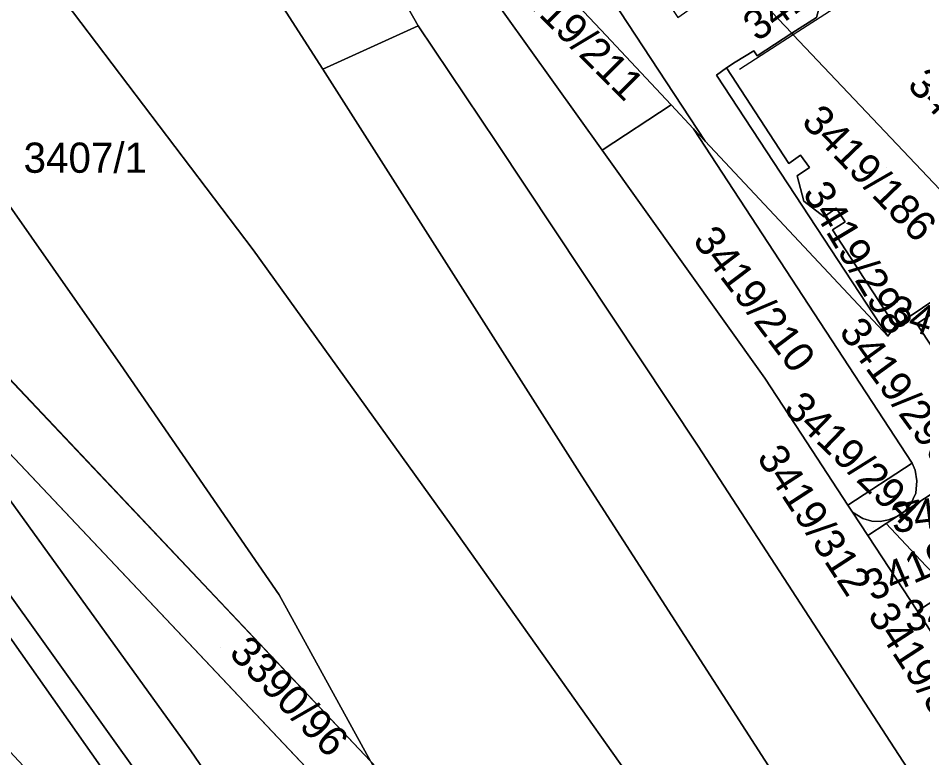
# Model space of a CAD drawing. Extents: x -262715 to -259381, y -1237238 to -1231182.
# Drawn here: x -262033.7 to -261973.8, y -1235767.4 to -1235718.4 of the extents above; entities that cross this region are included whole.
import ezdxf

# ---------------------------------------------------------------- set-up
doc = ezdxf.new("R2010")
doc.units = 0
for name, color, linetype in [('body_kn', 7, 'Continuous'), ('kladpar_druhypozemkov', 7, 'Continuous'), ('kladpar_hranice', 7, 'Continuous'), ('kladpar_parcelnecisla', 7, 'Continuous'), ('kladpar_plochy', 7, 'Continuous'), ('kladpar_sipky', 7, 'Continuous'), ('zappar_hrandruhpozemk', 7, 'Continuous')]:
    doc.layers.add(name, color=color, linetype=linetype)

msp = doc.modelspace()

# ---------------------------------------------------------------- linework, layer by layer
at = {"layer": 'body_kn'}
for p, q in [((-262007.21, -1235718.92), (-262007.21, -1235718.92)), ((-262007.21, -1235718.92), (-262007.21, -1235718.92)), ((-261995.11, -1235719.19), (-261995.11, -1235719.19)), ((-261982.44, -1235719.42), (-261982.44, -1235719.42)), ((-261982.44, -1235719.42), (-261982.44, -1235719.42)), ((-261982.35, -1235719.52), (-261982.35, -1235719.52)), ((-261984.96, -1235720.59), (-261984.96, -1235720.59)), ((-261984.75, -1235720.91), (-261984.75, -1235720.91)), ((-261986.19, -1235721.34), (-261986.19, -1235721.34)), ((-262013.51, -1235721.8), (-262013.51, -1235721.8)), ((-261987.43, -1235722.19), (-261987.43, -1235722.19)), ((-261986.78, -1235721.7), (-261986.78, -1235721.7)), ((-261985.91, -1235721.81), (-261985.91, -1235721.81)), ((-261990.44, -1235724.17), (-261990.44, -1235724.17)), ((-261990.44, -1235724.17), (-261990.44, -1235724.17)), ((-261988.96, -1235725.74), (-261988.96, -1235725.74)), ((-261988.96, -1235725.74), (-261988.96, -1235725.74)), ((-262002.02, -1235726.66), (-262002.02, -1235726.66)), ((-261988.19, -1235726.57), (-261988.19, -1235726.57)), ((-261988.19, -1235726.57), (-261988.19, -1235726.57)), ((-261995.02, -1235727.16), (-261995.02, -1235727.16)), ((-261981.86, -1235727.49), (-261981.86, -1235727.49)), ((-261982.65, -1235728.04), (-261982.65, -1235728.04)), ((-261981.28, -1235728.32), (-261981.28, -1235728.32)), ((-261982.1, -1235728.87), (-261982.1, -1235728.87)), ((-261981.66, -1235730.54), (-261981.66, -1235730.54)), ((-261979.51, -1235731), (-261979.51, -1235731)), ((-261980.3, -1235731.58), (-261980.3, -1235731.58)), ((-261979.74, -1235732.44), (-261979.74, -1235732.44)), ((-261978.92, -1235731.91), (-261978.92, -1235731.91)), ((-262018.13, -1235733.76), (-262018.13, -1235733.76)), ((-261975.6, -1235738.81), (-261975.6, -1235738.81)), ((-261975.6, -1235738.81), (-261975.6, -1235738.81)), ((-261974.16, -1235738.67), (-261974.16, -1235738.67)), ((-261976.08, -1235739.49), (-261976.08, -1235739.49)), ((-261976.08, -1235739.49), (-261976.08, -1235739.49)), ((-262026.92, -1235741.35), (-262026.92, -1235741.35)), ((-261984.24, -1235742.27), (-261984.24, -1235742.27)), ((-261982.65, -1235744.7), (-261982.65, -1235744.7)), ((-261981.81, -1235745.97), (-261981.81, -1235745.97)), ((-261988.64, -1235746.76), (-261988.64, -1235746.76)), ((-261974.47, -1235747.89), (-261974.47, -1235747.89)), ((-261974.47, -1235747.89), (-261974.47, -1235747.89)), ((-261974.27, -1235748.36), (-261974.27, -1235748.36)), ((-261996.35, -1235748.74), (-261996.35, -1235748.74)), ((-261974.16, -1235749.06), (-261974.16, -1235749.06)), ((-261974.23, -1235749.87), (-261974.23, -1235749.87)), ((-261978.73, -1235750.67), (-261978.73, -1235750.67)), ((-261974.58, -1235750.62), (-261974.58, -1235750.62)), ((-261978.42, -1235751.14), (-261978.42, -1235751.14)), ((-261977.75, -1235751.55), (-261977.75, -1235751.55)), ((-261975.44, -1235751.39), (-261975.44, -1235751.39)), ((-261975.44, -1235751.39), (-261975.44, -1235751.39)), ((-261975.01, -1235751.08), (-261975.01, -1235751.08)), ((-262005.02, -1235752), (-262005.02, -1235752)), ((-261977.15, -1235751.74), (-261977.15, -1235751.74)), ((-261976.6, -1235751.75), (-261976.6, -1235751.75)), ((-261976.2, -1235751.89), (-261976.2, -1235751.89)), ((-261976.2, -1235751.89), (-261976.2, -1235751.89)), ((-261976.05, -1235751.65), (-261976.05, -1235751.65)), ((-261977.41, -1235752.68), (-261977.41, -1235752.68)), ((-262016.41, -1235756.62), (-262016.41, -1235756.62)), ((-261974.12, -1235757.69), (-261974.12, -1235757.69)), ((-261974.12, -1235757.69), (-261974.12, -1235757.69)), ((-262022.27, -1235766.94), (-262022.27, -1235766.94))]:
    msp.add_line(p, q, dxfattribs=at)
at = {"layer": 'kladpar_druhypozemkov'}
for p, q in [((-262029.26, -1235726.78), (-262029.26, -1235726.78)), ((-261976.15, -1235728.32), (-261976.15, -1235728.32)), ((-261980.74, -1235731.62), (-261980.74, -1235731.62)), ((-261984.13, -1235736.38), (-261984.13, -1235736.38)), ((-261975.33, -1235749.75), (-261975.33, -1235749.75)), ((-261977.06, -1235752.18), (-261977.06, -1235752.18)), ((-261975.35, -1235754.46), (-261975.35, -1235754.46)), ((-262020.29, -1235760.1), (-262020.29, -1235760.1))]:
    msp.add_line(p, q, dxfattribs=at)
at = {"layer": 'kladpar_hranice'}
for p, q in [((-262010.35, -1235767.62), (-262064.17, -1235710.73)), ((-262064.17, -1235710.73), (-262010.35, -1235767.62)), ((-261982.44, -1235719.42), (-261985.95, -1235715.71)), ((-261985.95, -1235715.71), (-261982.44, -1235719.42)), ((-261990.44, -1235724.17), (-261988.96, -1235725.74)), ((-261988.96, -1235725.74), (-261974.47, -1235747.89)), ((-261976.08, -1235739.49), (-261988.19, -1235726.57)), ((-262003.82, -1235779.47), (-262043.62, -1235737.36)), ((-262043.62, -1235737.36), (-262003.82, -1235779.47)), ((-261972, -1235756.31), (-261974.12, -1235757.69))]:
    msp.add_line(p, q, dxfattribs=at)
for points in [[(-262081.92, -1235688.22), (-262080.85, -1235679.13), (-262080.12, -1235672.98), (-262076.81, -1235676.94), (-262070.78, -1235681.04), (-262065.23, -1235682.78), (-262061.91, -1235682.39), (-262060.99, -1235680.29), (-262061.87, -1235677.16), (-262067.88, -1235669.57), (-262071.18, -1235665.59), (-262069.42, -1235664.16), (-262064.18, -1235659.88), (-262063.36, -1235659.18), (-262031.59, -1235693.69), (-262013.51, -1235721.8), (-261996.35, -1235748.74), (-261979.55, -1235774.83), (-261960.13, -1235804.5), (-261935.73, -1235843.8), (-261931.33, -1235851.2)], [(-262007.21, -1235718.92), (-262019.79, -1235696.69), (-262017.44, -1235692.35), (-262014.22, -1235689.89), (-262012.32, -1235687.88)], [(-262019.79, -1235696.69), (-262007.21, -1235718.92), (-262013.51, -1235721.8), (-262031.59, -1235693.69), (-262032.65, -1235689.38), (-262019.79, -1235696.69)], [(-262010.35, -1235767.62), (-262016.41, -1235756.62), (-262026.92, -1235741.35), (-262051.96, -1235705.56), (-262054.49, -1235695.76), (-262053.82, -1235690.77), (-262052.17, -1235690.38), (-262050.33, -1235691.31)], [(-261956.93, -1235824.12), (-261966.74, -1235808.5), (-261985.69, -1235779.24), (-262005.02, -1235752), (-262018.13, -1235733.76), (-262050.33, -1235691.31), (-262052.17, -1235690.38), (-262053.82, -1235690.77), (-262054.49, -1235695.76), (-262051.96, -1235705.56), (-262026.92, -1235741.35), (-262016.41, -1235756.62), (-262010.35, -1235767.62)], [(-262050.33, -1235691.31), (-262018.13, -1235733.76), (-262005.02, -1235752), (-261985.69, -1235779.24), (-261966.74, -1235808.5), (-261956.93, -1235824.12)], [(-262014.03, -1235788.7), (-262026.68, -1235770.18), (-262038.26, -1235753.76), (-262038.95, -1235752.79), (-262050.13, -1235737.71), (-262068.89, -1235713.4), (-262073.43, -1235707.73), (-262085.41, -1235692.75), (-262084, -1235691.81), (-262072.62, -1235706.19), (-262070.25, -1235709.18), (-262067.92, -1235712.13), (-262048.81, -1235736.4), (-262038.27, -1235751.02), (-262025.06, -1235769.46), (-262005.84, -1235797.58), (-261988.46, -1235824.18), (-261965.38, -1235860.68), (-261953.11, -1235881.41), (-261933.41, -1235915.49), (-261920, -1235939.19), (-261895.09, -1235984.6), (-261879.4, -1236012.74), (-261863.34, -1236041.51)], [(-262009.75, -1235701.51), (-262009.61, -1235700.5), (-262009.36, -1235700.47), (-262005.64, -1235700.02), (-261988.19, -1235726.57)], [(-261988.19, -1235726.57), (-262005.64, -1235700.02), (-262009.36, -1235700.47), (-262009.61, -1235700.5)], [(-261990.44, -1235724.17), (-261995.02, -1235727.16), (-262003.07, -1235715.88), (-262007.77, -1235708.14), (-262008.8, -1235704.69)], [(-262008.8, -1235704.69), (-261995.11, -1235719.19), (-261990.44, -1235724.17)], [(-261988.19, -1235726.57), (-261988.96, -1235725.74), (-261990.44, -1235724.17), (-261995.11, -1235719.19), (-262008.8, -1235704.69)], [(-261863.34, -1236041.51), (-261879.4, -1236012.74), (-261895.09, -1235984.6), (-261920, -1235939.19), (-261933.41, -1235915.49), (-261953.11, -1235881.41), (-261965.38, -1235860.68), (-261988.46, -1235824.18), (-262005.84, -1235797.58), (-262025.06, -1235769.46), (-262038.27, -1235751.02), (-262048.81, -1235736.4), (-262067.92, -1235712.13), (-262070.25, -1235709.18)], [(-261982.44, -1235719.42), (-261980.82, -1235718.38), (-261980.58, -1235717.56), (-261979.8, -1235717.71), (-261975.73, -1235715.08), (-261975.55, -1235714.28), (-261975.11, -1235714.36)], [(-261975.11, -1235714.36), (-261975.55, -1235714.28), (-261975.73, -1235715.08), (-261979.8, -1235717.71), (-261980.58, -1235717.56), (-261980.82, -1235718.38), (-261982.44, -1235719.42)], [(-262003.07, -1235715.88), (-261995.02, -1235727.16), (-261984.24, -1235742.27), (-261982.65, -1235744.7), (-261981.81, -1235745.97), (-261978.73, -1235750.67), (-261978.42, -1235751.14), (-261977.41, -1235752.68), (-261974.12, -1235757.69), (-261973.14, -1235759.18), (-261972.79, -1235759.72), (-261967.94, -1235767.11), (-261964.38, -1235772.54), (-261961.64, -1235776.72), (-261949.4, -1235795.38), (-261942.77, -1235806.52), (-261928.71, -1235830.14), (-261924.58, -1235837.08), (-261915.18, -1235853.36)], [(-261931.33, -1235851.2), (-261935.73, -1235843.8), (-261960.13, -1235804.5), (-261979.55, -1235774.83), (-261996.35, -1235748.74), (-262013.51, -1235721.8), (-262007.21, -1235718.92), (-262002.02, -1235726.66), (-261988.64, -1235746.76), (-261973.07, -1235770.72), (-261954.28, -1235799.67), (-261929.13, -1235840.69), (-261916.72, -1235862.21), (-261911.45, -1235872.23)], [(-261911.45, -1235872.23), (-261916.72, -1235862.21), (-261929.13, -1235840.69), (-261954.28, -1235799.67), (-261973.07, -1235770.72), (-261988.64, -1235746.76), (-262002.02, -1235726.66), (-262007.21, -1235718.92)], [(-261982.44, -1235719.42), (-261984.75, -1235720.91), (-261984.96, -1235720.59), (-261986.19, -1235721.34), (-261986.78, -1235721.7), (-261987.43, -1235722.19), (-261976.08, -1235739.49)], [(-261967.39, -1235735.31), (-261969.03, -1235736.38), (-261970.16, -1235734.55), (-261970.52, -1235734.74), (-261970.23, -1235735.23), (-261975.6, -1235738.81), (-261979.74, -1235732.44), (-261978.92, -1235731.91), (-261979.51, -1235731), (-261980.3, -1235731.58), (-261981.66, -1235730.54), (-261982.1, -1235728.87), (-261981.28, -1235728.32), (-261981.86, -1235727.49), (-261982.65, -1235728.04), (-261986.78, -1235721.7), (-261986.19, -1235721.34), (-261984.96, -1235720.59), (-261984.75, -1235720.91), (-261982.44, -1235719.42)], [(-261967.39, -1235735.31), (-261982.35, -1235719.52), (-261982.44, -1235719.42)], [(-261982.44, -1235719.42), (-261982.35, -1235719.52), (-261967.39, -1235735.31)], [(-261975.6, -1235738.81), (-261976.08, -1235739.49), (-261987.43, -1235722.19), (-261986.78, -1235721.7), (-261982.65, -1235728.04), (-261981.86, -1235727.49), (-261981.28, -1235728.32), (-261982.1, -1235728.87), (-261981.66, -1235730.54), (-261980.3, -1235731.58), (-261979.51, -1235731), (-261978.92, -1235731.91), (-261979.74, -1235732.44), (-261975.6, -1235738.81)], [(-261974.47, -1235747.89), (-261978.73, -1235750.67), (-261981.81, -1235745.97), (-261982.65, -1235744.7), (-261984.24, -1235742.27), (-261995.02, -1235727.16), (-261990.44, -1235724.17)], [(-261988.96, -1235725.74), (-261988.19, -1235726.57), (-261976.08, -1235739.49)], [(-261968.92, -1235747.13), (-261975.44, -1235751.39), (-261975.01, -1235751.08), (-261974.58, -1235750.62), (-261974.23, -1235749.87), (-261974.16, -1235749.06), (-261974.27, -1235748.36), (-261974.47, -1235747.89), (-261988.96, -1235725.74)], [(-261976.08, -1235739.49), (-261975.6, -1235738.81), (-261970.23, -1235735.23)], [(-261969.84, -1235735.84), (-261974.16, -1235738.67), (-261971.21, -1235743.19)], [(-261966.91, -1235740.38), (-261971.21, -1235743.19), (-261974.16, -1235738.67), (-261969.84, -1235735.84), (-261966.91, -1235740.38)], [(-262043.62, -1235737.36), (-262035.55, -1235748.56), (-262022.27, -1235766.94), (-262003.02, -1235795.01), (-261985.22, -1235821.68), (-261961.71, -1235859.09), (-261949.6, -1235879.27), (-261929.94, -1235914.05), (-261916.67, -1235937.68), (-261891.92, -1235982.24), (-261876.27, -1236011.18), (-261868.87, -1236023.76), (-261862.69, -1236038.39)], [(-261862.69, -1236038.39), (-261868.87, -1236023.76), (-261876.27, -1236011.18), (-261891.92, -1235982.24), (-261916.67, -1235937.68), (-261929.94, -1235914.05), (-261949.6, -1235879.27), (-261961.71, -1235859.09), (-261985.22, -1235821.68), (-262003.02, -1235795.01), (-262022.27, -1235766.94), (-262035.55, -1235748.56), (-262043.62, -1235737.36)], [(-261976.2, -1235751.89), (-261975.44, -1235751.39), (-261968.92, -1235747.13)], [(-261974.47, -1235747.89), (-261974.27, -1235748.36), (-261974.16, -1235749.06), (-261974.23, -1235749.87), (-261974.58, -1235750.62), (-261975.01, -1235751.08), (-261975.44, -1235751.39), (-261976.05, -1235751.65), (-261976.6, -1235751.75), (-261977.15, -1235751.74), (-261977.75, -1235751.55), (-261978.42, -1235751.14), (-261978.73, -1235750.67), (-261974.47, -1235747.89)], [(-261975.44, -1235751.39), (-261976.2, -1235751.89), (-261977.41, -1235752.68), (-261978.42, -1235751.14), (-261977.75, -1235751.55), (-261977.15, -1235751.74), (-261976.6, -1235751.75), (-261976.05, -1235751.65), (-261975.44, -1235751.39)], [(-261974.12, -1235757.69), (-261977.41, -1235752.68), (-261976.2, -1235751.89)], [(-261972, -1235756.31), (-261973.56, -1235754.68), (-261976.2, -1235751.89)], [(-261976.2, -1235751.89), (-261973.56, -1235754.68), (-261972, -1235756.31)], [(-262038.26, -1235753.76), (-262026.68, -1235770.18), (-262014.03, -1235788.7)], [(-261972, -1235756.31), (-261972.29, -1235756.52), (-261972.72, -1235756.94), (-261973.06, -1235757.55), (-261973.19, -1235758.06), (-261973.24, -1235758.66), (-261973.14, -1235759.18), (-261974.12, -1235757.69), (-261972, -1235756.31)]]:
    msp.add_lwpolyline(points, dxfattribs=at)
at = {"layer": 'kladpar_plochy'}
for points in [[(-262063.36, -1235659.18), (-262031.59, -1235693.69), (-262013.51, -1235721.8), (-261996.35, -1235748.74), (-261979.55, -1235774.83), (-261960.13, -1235804.5), (-261935.73, -1235843.8), (-261931.33, -1235851.2), (-261956.93, -1235824.12), (-261966.74, -1235808.5), (-261985.69, -1235779.24), (-262005.02, -1235752), (-262018.13, -1235733.76), (-262050.33, -1235691.31)], [(-261916.72, -1235862.21), (-261929.13, -1235840.69), (-261954.28, -1235799.67), (-261973.07, -1235770.72), (-261988.64, -1235746.76), (-262002.02, -1235726.66), (-262007.21, -1235718.92), (-262019.79, -1235696.69)], [(-262051.96, -1235705.56), (-262026.92, -1235741.35), (-262016.41, -1235756.62), (-262010.35, -1235767.62), (-262064.17, -1235710.73)], [(-261895.09, -1235984.6), (-261920, -1235939.19), (-261933.41, -1235915.49), (-261953.11, -1235881.41), (-261965.38, -1235860.68), (-261988.46, -1235824.18), (-262005.84, -1235797.58), (-262025.06, -1235769.46), (-262038.27, -1235751.02), (-262048.81, -1235736.4), (-262067.92, -1235712.13), (-262070.25, -1235709.18), (-262043.62, -1235737.36), (-262035.55, -1235748.56), (-262022.27, -1235766.94), (-262003.02, -1235795.01), (-261985.22, -1235821.68), (-261961.71, -1235859.09), (-261949.6, -1235879.27), (-261929.94, -1235914.05), (-261916.67, -1235937.68), (-261891.92, -1235982.24)], [(-262003.07, -1235715.88), (-261995.02, -1235727.16), (-261984.24, -1235742.27), (-261982.65, -1235744.7), (-261981.81, -1235745.97), (-261978.73, -1235750.67), (-261978.42, -1235751.14), (-261977.41, -1235752.68), (-261974.12, -1235757.69), (-261973.14, -1235759.18), (-261972.79, -1235759.72), (-261967.94, -1235767.11), (-261964.38, -1235772.54), (-261961.64, -1235776.72), (-261949.4, -1235795.38), (-261942.77, -1235806.52), (-261928.71, -1235830.14), (-261924.58, -1235837.08), (-261915.18, -1235853.36)], [(-261968.92, -1235747.13), (-261975.44, -1235751.39), (-261975.01, -1235751.08), (-261974.58, -1235750.62), (-261974.23, -1235749.87), (-261974.16, -1235749.06), (-261974.27, -1235748.36), (-261974.47, -1235747.89), (-261988.96, -1235725.74), (-261988.19, -1235726.57), (-261976.08, -1235739.49), (-261975.6, -1235738.81), (-261970.23, -1235735.23)], [(-261969.84, -1235735.84), (-261974.16, -1235738.67), (-261971.21, -1235743.19)], [(-262043.62, -1235737.36), (-262003.82, -1235779.47), (-262002.36, -1235782.12), (-261978.8, -1235817.63), (-261955.75, -1235854.26), (-261943.03, -1235875.99), (-261933.35, -1235891.94), (-261930.21, -1235894.86), (-261924.75, -1235894.88), (-261920.62, -1235891.19), (-261920.13, -1235885.82), (-261929.6, -1235869.2), (-261942.34, -1235847.33), (-261947.61, -1235838.94), (-261923.36, -1235864.6), (-261923.2, -1235864.87), (-261911.2, -1235886.32), (-261891.21, -1235922.23), (-261866.29, -1235967.03)], [(-261891.92, -1235982.24), (-261916.67, -1235937.68), (-261929.94, -1235914.05), (-261949.6, -1235879.27), (-261961.71, -1235859.09), (-261985.22, -1235821.68), (-262003.02, -1235795.01), (-262022.27, -1235766.94), (-262035.55, -1235748.56)], [(-262038.27, -1235751.02), (-262025.06, -1235769.46), (-262005.84, -1235797.58), (-261988.46, -1235824.18), (-261965.38, -1235860.68), (-261953.11, -1235881.41), (-261933.41, -1235915.49), (-261920, -1235939.19), (-261895.09, -1235984.6)], [(-261896.63, -1235985.47), (-261914.96, -1235952.41), (-261921.83, -1235940.02), (-261922.97, -1235937.99), (-261930.37, -1235924.8), (-261935.51, -1235915.64), (-261944.22, -1235900.15), (-261954.48, -1235881.89), (-261957.7, -1235876.52), (-261966.84, -1235861.31), (-261974, -1235849.89), (-261981.75, -1235837.53), (-261989.79, -1235824.69), (-261990.49, -1235823.64), (-262003.07, -1235804.87), (-262007.11, -1235798.84), (-262014.03, -1235788.7), (-262026.68, -1235770.18), (-262038.26, -1235753.76)]]:
    msp.add_lwpolyline(points, dxfattribs=at)
for points in [[(-262019.79, -1235696.69), (-262007.21, -1235718.92), (-262013.51, -1235721.8), (-262031.59, -1235693.69), (-262032.65, -1235689.38)], [(-262050.33, -1235691.31), (-262018.13, -1235733.76), (-262005.02, -1235752), (-261985.69, -1235779.24), (-261966.74, -1235808.5), (-261956.93, -1235824.12), (-261964.77, -1235815.86), (-261983.72, -1235795.77), (-262010.35, -1235767.62), (-262016.41, -1235756.62), (-262026.92, -1235741.35), (-262051.96, -1235705.56), (-262054.49, -1235695.76), (-262053.82, -1235690.77), (-262052.17, -1235690.38)], [(-262009.61, -1235700.5), (-262009.43, -1235697.67), (-262008.41, -1235694.54), (-262007.31, -1235693.18), (-262004.88, -1235695.73), (-262005.08, -1235695.94), (-261989.99, -1235718.38), (-261988.73, -1235717.49), (-261985.95, -1235715.71), (-261982.44, -1235719.42), (-261984.75, -1235720.91), (-261984.96, -1235720.59), (-261986.19, -1235721.34), (-261986.78, -1235721.7), (-261987.43, -1235722.19), (-261976.08, -1235739.49), (-261988.19, -1235726.57), (-262005.64, -1235700.02), (-262009.36, -1235700.47)], [(-262009.75, -1235701.51), (-262009.61, -1235700.5), (-262009.36, -1235700.47), (-262005.64, -1235700.02), (-261988.19, -1235726.57), (-261988.96, -1235725.74), (-261990.44, -1235724.17), (-261995.11, -1235719.19), (-262008.8, -1235704.69)], [(-261990.44, -1235724.17), (-261995.02, -1235727.16), (-262003.07, -1235715.88), (-262007.77, -1235708.14), (-262008.8, -1235704.69), (-261995.11, -1235719.19)], [(-262043.62, -1235737.36), (-262045.99, -1235734.07), (-262064.17, -1235710.73), (-262010.35, -1235767.62), (-262003.82, -1235779.47)], [(-262084.92, -1235715.51), (-262078.64, -1235711.01), (-262078.18, -1235711.5), (-262038.26, -1235753.76), (-262026.68, -1235770.18), (-262014.03, -1235788.7), (-262039.34, -1235761.55)], [(-261982.44, -1235719.42), (-261985.95, -1235715.71), (-261978.39, -1235710.88), (-261975.11, -1235714.36), (-261975.55, -1235714.28), (-261975.73, -1235715.08), (-261979.8, -1235717.71), (-261980.58, -1235717.56), (-261980.82, -1235718.38)], [(-261982.44, -1235719.42), (-261980.82, -1235718.38), (-261980.58, -1235717.56), (-261979.8, -1235717.71), (-261975.73, -1235715.08), (-261975.55, -1235714.28), (-261975.11, -1235714.36), (-261974.82, -1235714.67), (-261959.95, -1235730.45), (-261967.39, -1235735.31), (-261982.35, -1235719.52)], [(-261931.33, -1235851.2), (-261935.73, -1235843.8), (-261960.13, -1235804.5), (-261979.55, -1235774.83), (-261996.35, -1235748.74), (-262013.51, -1235721.8), (-262007.21, -1235718.92), (-262002.02, -1235726.66), (-261988.64, -1235746.76), (-261973.07, -1235770.72), (-261954.28, -1235799.67), (-261929.13, -1235840.69), (-261916.72, -1235862.21), (-261911.45, -1235872.23)], [(-261982.44, -1235719.42), (-261982.35, -1235719.52), (-261967.39, -1235735.31), (-261969.03, -1235736.38), (-261970.16, -1235734.55), (-261970.52, -1235734.74), (-261970.23, -1235735.23), (-261975.6, -1235738.81), (-261979.74, -1235732.44), (-261978.92, -1235731.91), (-261979.51, -1235731), (-261980.3, -1235731.58), (-261981.66, -1235730.54), (-261982.1, -1235728.87), (-261981.28, -1235728.32), (-261981.86, -1235727.49), (-261982.65, -1235728.04), (-261986.78, -1235721.7), (-261986.19, -1235721.34), (-261984.96, -1235720.59), (-261984.75, -1235720.91)], [(-261975.6, -1235738.81), (-261976.08, -1235739.49), (-261987.43, -1235722.19), (-261986.78, -1235721.7), (-261982.65, -1235728.04), (-261981.86, -1235727.49), (-261981.28, -1235728.32), (-261982.1, -1235728.87), (-261981.66, -1235730.54), (-261980.3, -1235731.58), (-261979.51, -1235731), (-261978.92, -1235731.91), (-261979.74, -1235732.44)], [(-261974.47, -1235747.89), (-261978.73, -1235750.67), (-261981.81, -1235745.97), (-261982.65, -1235744.7), (-261984.24, -1235742.27), (-261995.02, -1235727.16), (-261990.44, -1235724.17), (-261988.96, -1235725.74)], [(-261966.91, -1235740.38), (-261971.21, -1235743.19), (-261974.16, -1235738.67), (-261969.84, -1235735.84)], [(-261972, -1235756.31), (-261973.56, -1235754.68), (-261976.2, -1235751.89), (-261975.44, -1235751.39), (-261968.92, -1235747.13), (-261964.76, -1235751.57), (-261967.95, -1235753.66)], [(-261974.47, -1235747.89), (-261974.27, -1235748.36), (-261974.16, -1235749.06), (-261974.23, -1235749.87), (-261974.58, -1235750.62), (-261975.01, -1235751.08), (-261975.44, -1235751.39), (-261976.05, -1235751.65), (-261976.6, -1235751.75), (-261977.15, -1235751.74), (-261977.75, -1235751.55), (-261978.42, -1235751.14), (-261978.73, -1235750.67)], [(-261975.44, -1235751.39), (-261976.2, -1235751.89), (-261977.41, -1235752.68), (-261978.42, -1235751.14), (-261977.75, -1235751.55), (-261977.15, -1235751.74), (-261976.6, -1235751.75), (-261976.05, -1235751.65)], [(-261974.12, -1235757.69), (-261977.41, -1235752.68), (-261976.2, -1235751.89), (-261973.56, -1235754.68), (-261972, -1235756.31)], [(-261972, -1235756.31), (-261972.29, -1235756.52), (-261972.72, -1235756.94), (-261973.06, -1235757.55), (-261973.19, -1235758.06), (-261973.24, -1235758.66), (-261973.14, -1235759.18), (-261974.12, -1235757.69)]]:
    msp.add_lwpolyline(points, close=True, dxfattribs=at)
at = {"layer": 'kladpar_sipky'}
msp.add_line((-261977.45, -1235752.29), (-261977.45, -1235752.29), dxfattribs=at)
at = {"layer": 'zappar_hrandruhpozemk'}
msp.add_lwpolyline([(-261952.6, -1235700.36), (-261953.64, -1235701.03), (-261956.86, -1235703.1), (-261960.09, -1235705.18), (-261966.54, -1235709.34), (-261970.57, -1235711.93), (-261974.82, -1235714.67), (-261982.35, -1235719.52), (-261985.91, -1235721.81)], dxfattribs=at)

# ---------------------------------------------------------------- texts
at = {"layer": 'kladpar_parcelnecisla'}
for s, rotation, p in [('3419/400', 36, (-261984.73, -1235720.02)), ('3419/211', 315, (-262001.378, -1235716.136)), ('3419/189', 314, (-261974.869, -1235722.922)), ('3419/186', 314, (-261981.879, -1235725.352)), ('3419/298', 301, (-261981.769, -1235729.996)), ('3419/210', 307, (-261989.063, -1235733.151)), ('3419/299', 342, (-261976.264, -1235738.569)), ('3419/296', 306, (-261979.373, -1235739.19)), ('3419/294', 316, (-261983.071, -1235744.387)), ('3419/312', 303, (-261984.806, -1235747.509)), ('3419/297', 7, (-261975.736, -1235752.519)), ('3419/295', 23, (-261977.134, -1235757.055)), ('3419/315', 6, (-261974.886, -1235759.023)), ('3419/314', 303, (-261977.469, -1235757.942)), ('3390/96', 314, (-262019.806, -1235760.533))]:
    msp.add_text(s, height=2, rotation=rotation, dxfattribs=at).set_placement(p)
msp.add_text('3407/1', height=2, dxfattribs=at).set_placement((-262033.347, -1235728.66))

doc.saveas('drawing.dxf')
